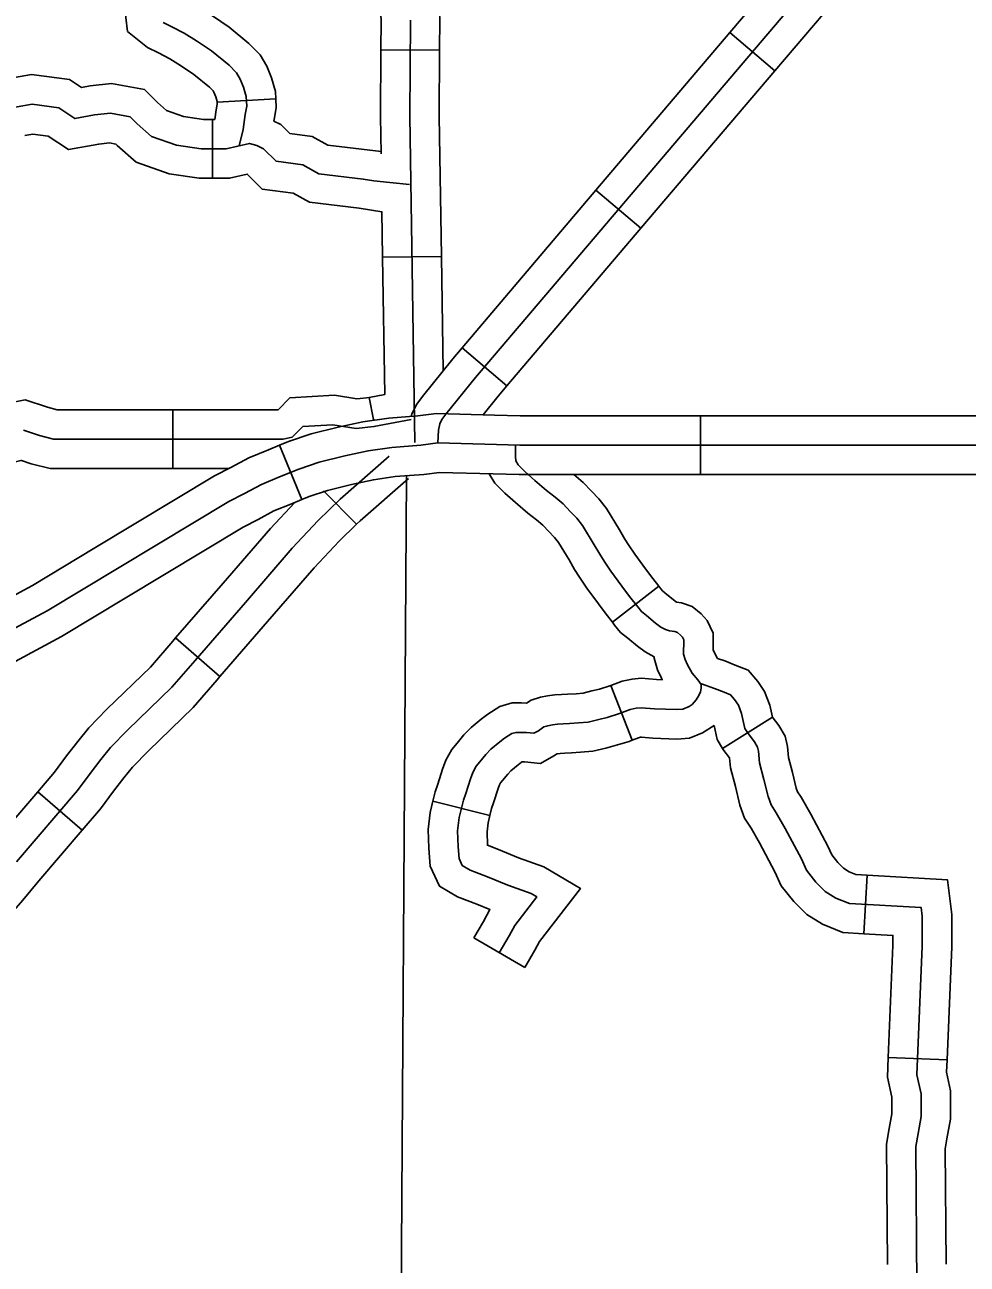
# Model space of a CAD drawing. Extents: x 1377389 to 1380723, y 1168351 to 1170484.
# Drawn here: x 1378559 to 1378607.2, y 1169159.6 to 1169222.9 of the extents above; entities that cross this region are included whole.
import ezdxf

# ---------------------------------------------------------------- set-up
doc = ezdxf.new("R2010")
doc.units = 0
doc.layers.add('B_Fill', color=7, linetype='Continuous')

msp = doc.modelspace()

# ---------------------------------------------------------------- linework, layer by layer
at = {"layer": 'B_Fill'}
for p, q in [((1378595.046, 1169222.502), (1378597.331, 1169220.559)), ((1378577.221, 1169221.621), (1378580.221, 1169221.607)), ((1378568.861, 1169218.954), (1378571.856, 1169219.12)), ((1378568.633, 1169218.072), (1378568.633, 1169215.072)), ((1378588.205, 1169214.457), (1378590.491, 1169212.514)), ((1378577.313, 1169211.032), (1378580.313, 1169211.077)), ((1378581.364, 1169206.413), (1378583.65, 1169204.469)), ((1378576.839, 1169202.747), (1378576.625, 1169203.869)), ((1378566.603, 1169200.252), (1378566.603, 1169203.252)), ((1378593.547, 1169199.942), (1378593.547, 1169202.942)), ((1378572.039, 1169201.435), (1378573.182, 1169198.662)), ((1378575.972, 1169197.402), (1378574.292, 1169199.116)), ((1378591.416, 1169194.238), (1378589.045, 1169192.4)), ((1378569.006, 1169189.631), (1378566.741, 1169191.598)), ((1378590.055, 1169186.381), (1378588.961, 1169189.174)), ((1378597.215, 1169187.549), (1378594.67, 1169185.96)), ((1378561.979, 1169181.787), (1378559.699, 1169183.738)), ((1378582.785, 1169182.541), (1378579.873, 1169183.263)), ((1378602.056, 1169179.49), (1378601.883, 1169176.495)), ((1378584.565, 1169174.77), (1378581.973, 1169176.281)), ((1378606.126, 1169170.061), (1378603.128, 1169170.185))]:
    msp.add_line(p, q, dxfattribs=at)
for points in [[(1378605.467, 1169239.445), (1378605.161, 1169238.658), (1378605.074, 1169238.177), (1378605.03, 1169237.695), (1378605.03, 1169236.383), (1378605.074, 1169233.408), (1378605.03, 1169232.752), (1378604.855, 1169232.184), (1378604.593, 1169231.615), (1378604.374, 1169231.221), (1378603.954, 1169230.662), (1378582.045, 1169204.898), (1378580.538, 1169203.018), (1378580.341, 1169202.744), (1378580.232, 1169202.537), (1378580.167, 1169202.209), (1378580.134, 1169201.553)], [(1378575.88, 1169232.252), (1378575.813, 1169231.869), (1378575.847, 1169231.253), (1378575.907, 1169230.648), (1378576.066, 1169230.046), (1378576.266, 1169229.469), (1378576.694, 1169228.228), (1378576.839, 1169227.795), (1378576.923, 1169227.492), (1378576.974, 1169227.201), (1378577.034, 1169226.783), (1378577.073, 1169226.376), (1378577.228, 1169223.109), (1378577.221, 1169221.621)], [(1378578.835, 1169231.731), (1378578.827, 1169231.689), (1378578.839, 1169231.486), (1378578.869, 1169231.182), (1378578.938, 1169230.921), (1378579.101, 1169230.451), (1378579.535, 1169229.192), (1378579.709, 1169228.671), (1378579.852, 1169228.155), (1378579.937, 1169227.673), (1378580.014, 1169227.137), (1378580.066, 1169226.589), (1378580.228, 1169223.173), (1378580.221, 1169221.607)], [(1378601.887, 1169230.547), (1378595.046, 1169222.502)], [(1378564.221, 1169227.378), (1378564.091, 1169225.066), (1378564.122, 1169223.984), (1378564.279, 1169222.567), (1378565.298, 1169221.751), (1378565.866, 1169221.467), (1378566.439, 1169221.168), (1378566.993, 1169220.83), (1378567.672, 1169220.369), (1378568.464, 1169219.721), (1378568.656, 1169219.528), (1378568.694, 1169219.463), (1378568.791, 1169219.222), (1378568.858, 1169218.992), (1378568.861, 1169218.954)], [(1378567.216, 1169227.21), (1378567.094, 1169225.024), (1378567.117, 1169224.196), (1378567.232, 1169224.138), (1378567.915, 1169223.781), (1378568.618, 1169223.354), (1378569.469, 1169222.775), (1378570.48, 1169221.947), (1378571.053, 1169221.374), (1378571.398, 1169220.783), (1378571.629, 1169220.204), (1378571.835, 1169219.504), (1378571.856, 1169219.12)], [(1378602.758, 1169226.941), (1378597.331, 1169220.559)], [(1378566.112, 1169223.022), (1378566.549, 1169222.803), (1378567.177, 1169222.475), (1378567.806, 1169222.092), (1378568.571, 1169221.572), (1378569.472, 1169220.834), (1378569.855, 1169220.451), (1378570.046, 1169220.123), (1378570.21, 1169219.713), (1378570.347, 1169219.248), (1378570.374, 1169218.756), (1378570.292, 1169218.318), (1378570.183, 1169217.553), (1378569.99, 1169216.725)], [(1378578.728, 1169223.141), (1378578.705, 1169218.231), (1378578.955, 1169201.57)], [(1378595.046, 1169222.502), (1378588.205, 1169214.457)], [(1378577.221, 1169221.621), (1378577.205, 1169218.223), (1378577.234, 1169216.319)], [(1378580.221, 1169221.607), (1378580.205, 1169218.239), (1378580.313, 1169211.077)], [(1378568.633, 1169218.072), (1378568.16, 1169218.072), (1378567.144, 1169218.217), (1378566.284, 1169218.525), (1378565.809, 1169218.94), (1378565.15, 1169219.6), (1378563.473, 1169219.905), (1378562.385, 1169219.785), (1378561.932, 1169219.702), (1378561.329, 1169220.104), (1378559.391, 1169220.363), (1378558.519, 1169220.209)], [(1378597.331, 1169220.559), (1378590.491, 1169212.514)], [(1378568.861, 1169218.954), (1378568.866, 1169218.854), (1378568.812, 1169218.562), (1378568.742, 1169218.072)], [(1378571.856, 1169219.12), (1378571.882, 1169218.658), (1378571.772, 1169218.074), (1378571.759, 1169217.984)], [(1378578.683, 1169214.753), (1378577.683, 1169214.844), (1378576.866, 1169214.935), (1378576.321, 1169215.026), (1378574.05, 1169215.299), (1378573.232, 1169215.754), (1378571.869, 1169215.935), (1378571.233, 1169216.572), (1378570.885, 1169216.74), (1378570.507, 1169216.845), (1378569.326, 1169216.572), (1378568.054, 1169216.572), (1378566.782, 1169216.754), (1378565.51, 1169217.208), (1378564.783, 1169217.845), (1378564.42, 1169218.209), (1378563.42, 1169218.39), (1378562.603, 1169218.299), (1378561.604, 1169218.118), (1378560.786, 1169218.663), (1378559.423, 1169218.845), (1378557.879, 1169218.572)], [(1378568.742, 1169218.072), (1378568.633, 1169218.072)], [(1378577.232, 1169216.428), (1378574.521, 1169216.753), (1378573.712, 1169217.203), (1378572.571, 1169217.355), (1378572.114, 1169217.812), (1378571.759, 1169217.984)], [(1378568.633, 1169215.072), (1378567.947, 1169215.072), (1378566.42, 1169215.29), (1378564.736, 1169215.892), (1378563.757, 1169216.749), (1378563.69, 1169216.817), (1378563.368, 1169216.875), (1378562.82, 1169216.814), (1378561.275, 1169216.533), (1378560.243, 1169217.222), (1378559.455, 1169217.327), (1378559.041, 1169217.254)], [(1378577.278, 1169213.346), (1378576.108, 1169213.541), (1378573.578, 1169213.845), (1378572.752, 1169214.304), (1378571.167, 1169214.516), (1378570.403, 1169215.281), (1378569.496, 1169215.072), (1378568.633, 1169215.072)], [(1378588.205, 1169214.457), (1378581.364, 1169206.413)], [(1378577.278, 1169213.376), (1378577.313, 1169211.032)], [(1378590.491, 1169212.514), (1378583.65, 1169204.469)], [(1378577.313, 1169211.032), (1378577.418, 1169204.02)], [(1378580.313, 1169211.077), (1378580.4, 1169205.244)], [(1378581.364, 1169206.413), (1378580.889, 1169205.853), (1378579.343, 1169203.925), (1378579.062, 1169203.535), (1378578.804, 1169203.043), (1378578.773, 1169202.891)], [(1378583.65, 1169204.469), (1378583.202, 1169203.943), (1378582.44, 1169202.992)], [(1378556.178, 1169203.161), (1378556.588, 1169203.161), (1378557.408, 1169203.385), (1378558.185, 1169203.579), (1378559.066, 1169203.755), (1378560.207, 1169203.375), (1378560.698, 1169203.252), (1378561.331, 1169203.252), (1378566.603, 1169203.252)], [(1378566.603, 1169203.252), (1378571.974, 1169203.252), (1378572.574, 1169203.852), (1378574.847, 1169203.986), (1378575.997, 1169203.809), (1378576.65, 1169203.874), (1378576.626, 1169203.869)], [(1378576.625, 1169203.869), (1378577.418, 1169204.02)], [(1378558.969, 1169202.206), (1378559.787, 1169201.933), (1378560.513, 1169201.752), (1378561.331, 1169201.752), (1378572.233, 1169201.752), (1378572.687, 1169201.843), (1378572.869, 1169202.024), (1378573.232, 1169202.388), (1378574.776, 1169202.479), (1378575.957, 1169202.297), (1378576.866, 1169202.388), (1378578.774, 1169202.752)], [(1378583.027, 1169202.977), (1378580.058, 1169203.055), (1378579.113, 1169202.935), (1378577.623, 1169202.818), (1378576.304, 1169202.629), (1378575.044, 1169202.352), (1378573.662, 1169202.014), (1378572.512, 1169201.63), (1378572.039, 1169201.435)], [(1378593.547, 1169202.942), (1378584.329, 1169202.942), (1378583.027, 1169202.977)], [(1378593.547, 1169202.942), (1378604.107, 1169202.942)], [(1378604.107, 1169202.942), (1378606.22, 1169202.942), (1378614.667, 1169202.942)], [(1378617.668, 1169201.442), (1378606.22, 1169201.442), (1378584.309, 1169201.442), (1378580.134, 1169201.553), (1378579.267, 1169201.442), (1378577.788, 1169201.326), (1378576.571, 1169201.152), (1378575.383, 1169200.891), (1378574.079, 1169200.572), (1378573.035, 1169200.224), (1378572.05, 1169199.818), (1378571.123, 1169199.441), (1378570.253, 1169198.977), (1378569.466, 1169198.571), (1378560.179, 1169192.978), (1378557.806, 1169191.701)], [(1378562.625, 1169196.202), (1378568.735, 1169199.881), (1378569.556, 1169200.305), (1378570.485, 1169200.801), (1378571.482, 1169201.206), (1378572.039, 1169201.435)], [(1378583.269, 1169175.526), (1378583.771, 1169176.388), (1378584.059, 1169176.915), (1378585.183, 1169178.376), (1378584.896, 1169178.544), (1378583.7, 1169178.975), (1378582.671, 1169179.406), (1378581.785, 1169179.741), (1378581.378, 1169179.981), (1378581.211, 1169180.34), (1378581.163, 1169180.939), (1378581.139, 1169181.753), (1378581.211, 1169182.424), (1378581.432, 1169183.316), (1378581.552, 1169183.652), (1378581.791, 1169184.406), (1378581.911, 1169184.73), (1378582.09, 1169185.053), (1378582.27, 1169185.269), (1378582.581, 1169185.652), (1378582.844, 1169185.915), (1378583.287, 1169186.287), (1378583.538, 1169186.478), (1378583.909, 1169186.718), (1378584.124, 1169186.778), (1378584.364, 1169186.778), (1378584.651, 1169186.766), (1378585.034, 1169186.73), (1378585.261, 1169186.861), (1378585.548, 1169187.053), (1378585.74, 1169187.113), (1378585.979, 1169187.161), (1378586.242, 1169187.197), (1378586.53, 1169187.209), (1378586.853, 1169187.233), (1378587.307, 1169187.257), (1378587.798, 1169187.304), (1378588.348, 1169187.436), (1378588.779, 1169187.544), (1378589.401, 1169187.736), (1378589.952, 1169187.951), (1378590.263, 1169188.011), (1378590.514, 1169188.035), (1378591.196, 1169187.975), (1378592.309, 1169187.939), (1378592.632, 1169187.963), (1378592.955, 1169188.095), (1378593.123, 1169188.203), (1378593.314, 1169188.442), (1378593.458, 1169188.658), (1378593.542, 1169188.849), (1378593.577, 1169189.029), (1378593.577, 1169189.221), (1378593.398, 1169189.46), (1378593.111, 1169189.796), (1378592.883, 1169190.227), (1378592.752, 1169190.502), (1378592.68, 1169190.766), (1378592.68, 1169190.969), (1378592.692, 1169191.257), (1378592.692, 1169191.496), (1378592.62, 1169191.64), (1378592.524, 1169191.748), (1378592.369, 1169191.879), (1378592.225, 1169191.927), (1378591.962, 1169191.963), (1378591.759, 1169192.023), (1378591.519, 1169192.155), (1378591.244, 1169192.358), (1378590.777, 1169192.742), (1378590.526, 1169192.945), (1378590.335, 1169193.185), (1378589.917, 1169193.723), (1378589.532, 1169194.237), (1378588.963, 1169195.009), (1378588.614, 1169195.523), (1378588.394, 1169195.872), (1378588.119, 1169196.35), (1378587.513, 1169197.341), (1378587.22, 1169197.709), (1378586.89, 1169198.058), (1378586.523, 1169198.443), (1378586.114, 1169198.788), (1378585.683, 1169199.128), (1378585.087, 1169199.642), (1378584.573, 1169200.092), (1378584.233, 1169200.432), (1378584.114, 1169200.634), (1378584.096, 1169200.863), (1378584.096, 1169201.451)], [(1378556.178, 1169200.161), (1378556.99, 1169200.161), (1378558.168, 1169200.482), (1378558.844, 1169200.651), (1378558.873, 1169200.657), (1378559.367, 1169200.492), (1378560.329, 1169200.252), (1378561.331, 1169200.252), (1378566.603, 1169200.252)], [(1378558.615, 1169180.162), (1378561.737, 1169183.812), (1378562.375, 1169184.679), (1378562.922, 1169185.386), (1378563.424, 1169186.002), (1378564.29, 1169186.892), (1378566.546, 1169189.082), (1378567.732, 1169190.451), (1378570.307, 1169193.416), (1378572.7, 1169196.176), (1378574.022, 1169197.591), (1378575.139, 1169198.686), (1378577.647, 1169200.876)], [(1378566.603, 1169200.252), (1378569.456, 1169200.252)], [(1378582.947, 1169199.978), (1378580.209, 1169200.05), (1378579.42, 1169199.95), (1378577.953, 1169199.834), (1378576.839, 1169199.675), (1378575.722, 1169199.43), (1378574.495, 1169199.13), (1378573.559, 1169198.817), (1378573.182, 1169198.662)], [(1378589.045, 1169192.4), (1378588.724, 1169192.814), (1378588.328, 1169193.343), (1378587.738, 1169194.143), (1378587.359, 1169194.702), (1378587.11, 1169195.097), (1378586.829, 1169195.584), (1378586.283, 1169196.479), (1378586.087, 1169196.723), (1378585.801, 1169197.025), (1378585.493, 1169197.35), (1378585.166, 1169197.625), (1378584.729, 1169197.97), (1378584.103, 1169198.51), (1378583.547, 1169198.996), (1378583.038, 1169199.506), (1378582.756, 1169199.983)], [(1378593.547, 1169199.942), (1378584.29, 1169199.942), (1378582.947, 1169199.978)], [(1378591.416, 1169194.238), (1378591.11, 1169194.632), (1378590.736, 1169195.132), (1378590.188, 1169195.875), (1378589.87, 1169196.344), (1378589.679, 1169196.647), (1378589.409, 1169197.115), (1378588.744, 1169198.204), (1378588.352, 1169198.694), (1378587.978, 1169199.09), (1378587.552, 1169199.537), (1378587.072, 1169199.942)], [(1378604.107, 1169199.942), (1378593.547, 1169199.942)], [(1378614.667, 1169199.942), (1378606.22, 1169199.942), (1378604.107, 1169199.942)], [(1378575.972, 1169197.402), (1378576.159, 1169197.584), (1378578.633, 1169199.746)], [(1378578.526, 1169199.879), (1378578.215, 1169149.874)], [(1378573.182, 1169198.662), (1378572.618, 1169198.43), (1378571.76, 1169198.081), (1378570.95, 1169197.648), (1378570.198, 1169197.26), (1378564.173, 1169193.632)], [(1378566.741, 1169191.598), (1378569.174, 1169194.399), (1378571.586, 1169197.18), (1378572.836, 1169198.518)], [(1378569.006, 1169189.631), (1378571.44, 1169192.433), (1378573.815, 1169195.173), (1378575.096, 1169196.542), (1378575.972, 1169197.402)], [(1378553.521, 1169190.837), (1378557.058, 1169193.002), (1378559.436, 1169194.282), (1378562.625, 1169196.202)], [(1378594.405, 1169190.557), (1378594.224, 1169190.9), (1378594.182, 1169190.988), (1378594.192, 1169191.225), (1378594.192, 1169191.85), (1378593.873, 1169192.488), (1378593.575, 1169192.823), (1378593.118, 1169193.211), (1378592.567, 1169193.395), (1378592.32, 1169193.428), (1378592.167, 1169193.542), (1378591.726, 1169193.904), (1378591.597, 1169194.009), (1378591.513, 1169194.113), (1378591.416, 1169194.238)], [(1378564.173, 1169193.632), (1378560.921, 1169191.674), (1378558.553, 1169190.4), (1378555.087, 1169188.278)], [(1378588.961, 1169189.174), (1378589.533, 1169189.398), (1378590.049, 1169189.498), (1378590.509, 1169189.541), (1378591.286, 1169189.473), (1378591.59, 1169189.463), (1378591.543, 1169189.553), (1378591.34, 1169189.977), (1378591.18, 1169190.565), (1378591.18, 1169190.63), (1378591.178, 1169190.63), (1378590.708, 1169190.889), (1378590.321, 1169191.175), (1378589.829, 1169191.579), (1378589.456, 1169191.882), (1378589.156, 1169192.257), (1378589.045, 1169192.4)], [(1378559.699, 1169183.738), (1378560.562, 1169184.746), (1378561.178, 1169185.583), (1378561.747, 1169186.319), (1378562.303, 1169187.001), (1378563.23, 1169187.954), (1378565.455, 1169190.113), (1378566.598, 1169191.433), (1378566.741, 1169191.598)], [(1378597.215, 1169187.549), (1378597.213, 1169187.551), (1378597.08, 1169188.166), (1378596.814, 1169188.857), (1378596.474, 1169189.367), (1378595.978, 1169189.946), (1378595.307, 1169190.215), (1378594.783, 1169190.425), (1378594.405, 1169190.557)], [(1378561.979, 1169181.787), (1378562.913, 1169182.879), (1378563.573, 1169183.776), (1378564.097, 1169184.454), (1378564.545, 1169185.004), (1378565.35, 1169185.83), (1378567.638, 1169188.051), (1378568.865, 1169189.468), (1378569.006, 1169189.631)], [(1378579.873, 1169183.263), (1378579.994, 1169183.75), (1378580.13, 1169184.131), (1378580.372, 1169184.894), (1378580.544, 1169185.358), (1378580.847, 1169185.904), (1378581.111, 1169186.221), (1378581.465, 1169186.657), (1378581.83, 1169187.022), (1378582.35, 1169187.458), (1378582.675, 1169187.706), (1378583.287, 1169188.102), (1378583.92, 1169188.278), (1378584.395, 1169188.278), (1378584.664, 1169188.266), (1378584.895, 1169188.42), (1378585.368, 1169188.568), (1378585.73, 1169188.641), (1378586.109, 1169188.692), (1378586.443, 1169188.706), (1378586.758, 1169188.73), (1378587.195, 1169188.753), (1378587.549, 1169188.787), (1378587.992, 1169188.893), (1378588.376, 1169188.989), (1378588.906, 1169189.153), (1378588.961, 1169189.174)], [(1378601.142, 1169178.041), (1378600.445, 1169178.32), (1378599.908, 1169178.659), (1378599.43, 1169179.137), (1378598.952, 1169179.735), (1378598.693, 1169180.313), (1378597.868, 1169181.87), (1378597.401, 1169182.677), (1378597.143, 1169183.075), (1378596.992, 1169183.496), (1378596.781, 1169184.373), (1378596.559, 1169185.227), (1378596.501, 1169185.811), (1378596.454, 1169186.022), (1378596.296, 1169186.286), (1378595.967, 1169186.715), (1378595.803, 1169186.978), (1378595.638, 1169187.736), (1378595.474, 1169188.164), (1378595.276, 1169188.46), (1378595.079, 1169188.691), (1378594.75, 1169188.822), (1378594.256, 1169189.02), (1378593.598, 1169189.25)], [(1378601.473, 1169179.524), (1378601.13, 1169179.662), (1378600.85, 1169179.838), (1378600.549, 1169180.138), (1378600.243, 1169180.522), (1378600.041, 1169180.971), (1378599.18, 1169182.598), (1378598.68, 1169183.461), (1378598.496, 1169183.745), (1378598.431, 1169183.927), (1378598.237, 1169184.737), (1378598.04, 1169185.492), (1378597.985, 1169186.049), (1378597.866, 1169186.583), (1378597.539, 1169187.131), (1378597.201, 1169187.571), (1378597.215, 1169187.549)], [(1378590.055, 1169186.381), (1378590.371, 1169186.504), (1378590.476, 1169186.525), (1378590.52, 1169186.529), (1378591.106, 1169186.477), (1378592.34, 1169186.437), (1378592.979, 1169186.485), (1378593.65, 1169186.758), (1378594.234, 1169187.134)], [(1378594.67, 1169185.96), (1378594.392, 1169186.405), (1378594.234, 1169187.134)], [(1378582.785, 1169182.541), (1378582.87, 1169182.883), (1378582.973, 1169183.173), (1378583.21, 1169183.919), (1378583.278, 1169184.102), (1378583.333, 1169184.202), (1378583.428, 1169184.316), (1378583.697, 1169184.646), (1378583.858, 1169184.808), (1378584.224, 1169185.115), (1378584.401, 1169185.25), (1378584.437, 1169185.273), (1378584.549, 1169185.268), (1378585.371, 1169185.191), (1378586.054, 1169185.587), (1378586.18, 1169185.671), (1378586.228, 1169185.681), (1378586.375, 1169185.701), (1378586.616, 1169185.711), (1378586.948, 1169185.736), (1378587.42, 1169185.76), (1378588.047, 1169185.822), (1378588.705, 1169185.979), (1378589.182, 1169186.099), (1378589.896, 1169186.319), (1378590.055, 1169186.381)], [(1378600.812, 1169176.557), (1378599.761, 1169176.978), (1378598.965, 1169177.479), (1378598.31, 1169178.136), (1378597.661, 1169178.948), (1378597.344, 1169179.655), (1378596.556, 1169181.143), (1378596.121, 1169181.894), (1378595.791, 1169182.405), (1378595.552, 1169183.065), (1378595.326, 1169184.009), (1378595.078, 1169184.962), (1378595.027, 1169185.477), (1378594.734, 1169185.858), (1378594.67, 1169185.96)], [(1378552.639, 1169175.584), (1378552.9, 1169176.324), (1378553.111, 1169176.746), (1378553.476, 1169177.249), (1378554.169, 1169177.826), (1378555.678, 1169179.074), (1378556.157, 1169179.572), (1378556.648, 1169180.149), (1378557.469, 1169181.131), (1378559.699, 1169183.738)], [(1378581.973, 1169176.281), (1378582.465, 1169177.125), (1378582.793, 1169177.728), (1378582.115, 1169178.013), (1378581.134, 1169178.384), (1378580.216, 1169178.925), (1378579.737, 1169179.951), (1378579.665, 1169180.857), (1378579.637, 1169181.812), (1378579.73, 1169182.686), (1378579.873, 1169183.263)], [(1378584.565, 1169174.77), (1378585.078, 1169175.651), (1378585.319, 1169176.094), (1378587.412, 1169178.812), (1378585.534, 1169179.908), (1378584.244, 1169180.373), (1378583.226, 1169180.8), (1378582.662, 1169181.013), (1378582.661, 1169181.021), (1378582.641, 1169181.695), (1378582.691, 1169182.163), (1378582.785, 1169182.541)], [(1378555.274, 1169174.148), (1378555.381, 1169174.339), (1378555.667, 1169175.15), (1378555.684, 1169175.183), (1378556.085, 1169175.518), (1378557.722, 1169176.871), (1378558.383, 1169177.559), (1378558.94, 1169178.214), (1378559.76, 1169179.194), (1378561.979, 1169181.787)], [(1378602.056, 1169179.49), (1378601.473, 1169179.524)], [(1378606.126, 1169170.061), (1378606.366, 1169175.828), (1378606.366, 1169177.484), (1378606.145, 1169179.253), (1378602.056, 1169179.49)], [(1378603.664, 1169149.232), (1378604.483, 1169151.037), (1378604.538, 1169151.638), (1378604.593, 1169158.527), (1378604.538, 1169165.635), (1378604.647, 1169166.291), (1378604.811, 1169167.166), (1378604.811, 1169168.314), (1378604.593, 1169169.299), (1378604.866, 1169175.86), (1378604.866, 1169177.391), (1378604.811, 1169177.828), (1378601.142, 1169178.041)], [(1378601.883, 1169176.495), (1378600.812, 1169176.557)], [(1378603.128, 1169170.185), (1378603.366, 1169175.891), (1378603.366, 1169176.409), (1378601.883, 1169176.495)], [(1378603.084, 1169159.601), (1378603.037, 1169165.753), (1378603.17, 1169166.553), (1378603.311, 1169167.305), (1378603.311, 1169168.15), (1378603.086, 1169169.165), (1378603.128, 1169170.185)], [(1378606.084, 1169159.624), (1378606.039, 1169165.517), (1378606.124, 1169166.03), (1378606.311, 1169167.027), (1378606.311, 1169168.479), (1378606.099, 1169169.432), (1378606.126, 1169170.061)]]:
    msp.add_lwpolyline(points, dxfattribs=at)

doc.saveas('drawing.dxf')
